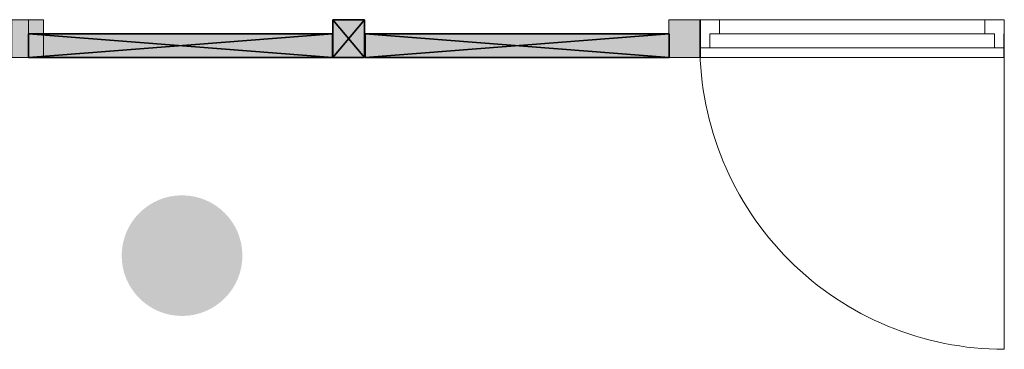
# Model space of a CAD drawing. Header units: inches. Extents: x 15 to 546804, y -66 to 267312.
# Tile 382 of 478: x 450293 to 453808, y 128721 to 129898. Entities that reach past the tile are written whole.
import ezdxf

# ---------------------------------------------------------------- set-up
doc = ezdxf.new("R2010")
doc.units = ezdxf.units.IN
doc.header["$MEASUREMENT"] = 0

msp = doc.modelspace()

# ---------------------------------------------------------------- hatches: boundary and pattern name
at = {"lineweight": 20}
h = msp.add_hatch(color=7, dxfattribs=at)
h.dxf.hatch_style = 1
h.paths.add_polyline_path([(450380.3, 129898.2), (450267.5, 129898.2), (450267.5, 129763.2), (450380.3, 129763.2)])
h = msp.add_hatch(color=7, dxfattribs=at)
h.dxf.hatch_style = 1
h.paths.add_polyline_path([(451523.8, 129898.2), (451411, 129898.2), (451411, 129763.2), (451523.8, 129763.2)])
h = msp.add_hatch(color=7, dxfattribs=at)
h.dxf.hatch_style = 1
h.paths.add_polyline_path([(452723, 129898.4), (452610.2, 129898.4), (452610.2, 129763.4), (452723, 129763.4)])
h = msp.add_hatch(color=7, dxfattribs=at)
h.dxf.hatch_style = 1
h.paths.add_polyline_path([(452610.2, 129848.2), (451527, 129848.2), (451527, 129763.2), (452610.2, 129763.2)])
h.paths.add_polyline_path([(451409.4, 129848.2), (450324.6, 129848.2), (450324.6, 129763.2), (451409.4, 129763.2)])
h = msp.add_hatch(color=7, dxfattribs=at)
h.dxf.hatch_style = 1
h.paths.add_polyline_path([(451088.2, 129055.7, 1), (450657.3, 129055.7, 1)])

# ---------------------------------------------------------------- linework, layer by layer
at = {"color": 7, "lineweight": 20}
for p, q in [((450324.6, 129763.2, 3500), (450324.6, 129898.2, 3500)), ((450324.6, 129898.2, 300), (450324.6, 129898.2, 3500)), ((450324.6, 129763.2, 300), (450324.6, 129898.2, 300)), ((452610.2, 129898.2, 3500), (452610.2, 129763.2, 3500)), ((452723, 129898.2, 3500), (452610.2, 129898.2, 3500)), ((452610.2, 129898.2, 300), (452610.2, 129763.2, 300)), ((452610.2, 129898.2, 300), (452610.2, 129898.2, 3500)), ((452723, 129898.2, 300), (452610.2, 129898.2, 300)), ((452791.5, 129898.2, 2630), (452721.5, 129898.2, 2630)), ((452721.5, 129898.2, 2630), (452721.5, 129898.2, 2700)), ((452721.5, 129898.2, 2700), (453807.9, 129898.2, 2700)), ((452721.5, 129898.2, 2630), (452721.5, 129798.2, 2630)), ((452721.5, 129898.2, 2700), (452721.5, 129798.2, 2700)), ((452723, 129763.2, 3500), (452723, 129898.2, 3500)), ((452723, 129898.2, 300), (452723, 129898.2, 3500)), ((452723, 129763.2, 300), (452723, 129898.2, 300)), ((452791.5, 129898.2, 2630), (453737.9, 129898.2, 2630)), ((452791.5, 129898.2, 2630), (452791.5, 129848.2, 2630)), ((453807.9, 129898.2, 2630), (453737.9, 129898.2, 2630)), ((453737.9, 129898.2, 2630), (453737.9, 129848.2, 2630)), ((453807.9, 129898.2, 2700), (453807.9, 129898.2, 2630)), ((453807.9, 129898.2, 2630), (453807.9, 129798.2, 2630)), ((453807.9, 129898.2, 2700), (453807.9, 129798.2, 2700)), ((452721.5, 129848.2, 300), (452721.5, 129848.2, 2665)), ((452721.5, 129848.2, 2665), (452721.5, 129808.2, 2665)), ((452721.5, 129848.2, 300), (452721.5, 129808.2, 300)), ((452721.5, 129848.2, 2930), (452721.5, 129763.2, 2930)), ((452721.5, 129848.2, 3000), (452721.5, 129763.2, 3000)), ((452721.5, 129848.2, 3000), (452721.5, 129848.2, 2930)), ((452756.5, 129848.2, 2630), (452756.5, 129848.2, 2665)), ((452756.5, 129848.2, 2630), (452756.5, 129798.2, 2630)), ((452791.5, 129848.2, 2630), (452756.5, 129848.2, 2630)), ((452791.5, 129848.2, 2665), (452756.5, 129848.2, 2665)), ((452756.5, 129848.2, 2665), (452756.5, 129798.2, 2665)), ((452791.5, 129848.2, 2630), (453737.9, 129848.2, 2630)), ((452791.5, 129848.2, 2665), (453737.9, 129848.2, 2665)), ((452791.5, 129848.2, 2630), (452791.5, 129848.2, 2665)), ((452869.1, 129848.2, 1643.2), (452941.3, 129848.2, 1721.8)), ((452941.3, 129848.2, 1243.2), (452869.1, 129848.2, 1321.8)), ((453013.5, 129848.2, 1800.4), (453085.7, 129848.2, 1879)), ((453085.7, 129848.2, 1086), (453013.5, 129848.2, 1164.6)), ((453157.9, 129848.2, 1957.6), (453230.1, 129848.2, 2036.2)), ((453230.1, 129848.2, 928.8), (453157.9, 129848.2, 1007.4)), ((453302.4, 129848.2, 2114.8), (453374.6, 129848.2, 2193.4)), ((453374.6, 129848.2, 771.6), (453302.4, 129848.2, 850.2)), ((453446.8, 129848.2, 2272), (453519, 129848.2, 2350.6)), ((453519, 129848.2, 614.4), (453446.8, 129848.2, 693)), ((453591.2, 129848.2, 2429.2), (453663.4, 129848.2, 2507.8)), ((453663.4, 129848.2, 457.2), (453591.2, 129848.2, 535.8)), ((453737.9, 129848.2, 2630), (453772.9, 129848.2, 2630)), ((453737.9, 129848.2, 2665), (453772.9, 129848.2, 2665)), ((453737.9, 129848.2, 2630), (453737.9, 129848.2, 2665)), ((453772.9, 129848.2, 2630), (453772.9, 129798.2, 2630)), ((453772.9, 129848.2, 2665), (453772.9, 129848.2, 2630)), ((453772.9, 129848.2, 2665), (453772.9, 129798.2, 2665)), ((453806.3, 129763.2, 2930), (453806.3, 129848.2, 2930)), ((453806.3, 129763.2, 3000), (453806.3, 129848.2, 3000)), ((453806.3, 129848.2, 3000), (453806.3, 129848.2, 2930)), ((453807.9, 129848.2, 2665), (453807.9, 129848.2, 300)), ((453807.9, 129848.2, 2665), (453807.9, 129808.2, 2665)), ((453807.9, 129848.2, 300), (453807.9, 129808.2, 300)), ((452721.5, 129818.2, 2930), (452721.5, 129793.2, 2930)), ((452721.5, 129818.2, 2700), (452721.5, 129793.2, 2700)), ((452721.5, 129818.2, 2700), (452721.5, 129818.2, 2930)), ((452721.5, 129808.2, 300), (452721.5, 129808.2, 2665)), ((452756.5, 129798.2, 2630), (452721.5, 129798.2, 2630)), ((452721.5, 129798.2, 2630), (452721.5, 129798.2, 2700)), ((452721.5, 129798.2, 2700), (453807.9, 129798.2, 2700)), ((452756.5, 129798.2, 2630), (452756.5, 129798.2, 2665)), ((452756.5, 129798.2, 2665), (453772.9, 129798.2, 2665)), ((453807.9, 129798.2, 2630), (453772.9, 129798.2, 2630)), ((453772.9, 129798.2, 2665), (453772.9, 129798.2, 2630)), ((453806.3, 129793.2, 2930), (453806.3, 129818.2, 2930)), ((453806.3, 129793.2, 2700), (453806.3, 129818.2, 2700)), ((453806.3, 129818.2, 2700), (453806.3, 129818.2, 2930)), ((453807.9, 129808.2, 2665), (453807.9, 129808.2, 300)), ((453807.9, 129808.2, 300), (453807.9, 128721.8, 300)), ((453807.9, 129798.2, 2700), (453807.9, 129798.2, 2630)), ((450324.6, 129763.2, 300), (450324.6, 129763.2, 3500)), ((452610.2, 129763.2, 3500), (452723, 129763.2, 3500)), ((452610.2, 129763.2, 300), (452610.2, 129763.2, 3500)), ((452610.2, 129763.2, 300), (452723, 129763.2, 300)), ((452721.5, 129793.2, 2700), (452721.5, 129793.2, 2930)), ((452721.5, 129763.2, 2930), (453806.3, 129763.2, 2930)), ((452721.5, 129763.2, 3000), (453806.3, 129763.2, 3000)), ((452721.5, 129763.2, 3000), (452721.5, 129763.2, 2930)), ((452723, 129763.2, 300), (452723, 129763.2, 3500)), ((453806.3, 129793.2, 2700), (453806.3, 129793.2, 2930)), ((453806.3, 129763.2, 3000), (453806.3, 129763.2, 2930))]:
    msp.add_line(p, q, dxfattribs=at)
at = {"color": 7}
for p, q in [((451411, 129898.2, 3500), (451411, 129763.2, 3500)), ((451523.8, 129898.2, 3500), (451411, 129898.2, 3500)), ((451411, 129898.2, 300), (451411, 129763.2, 300)), ((451411, 129898.2, 300), (451411, 129898.2, 3500)), ((451523.8, 129898.2, 300), (451411, 129898.2, 300)), ((451523.8, 129763.2, 3500), (451523.8, 129898.2, 3500)), ((451523.8, 129898.2, 300), (451523.8, 129898.2, 3500)), ((451523.8, 129763.2, 300), (451523.8, 129898.2, 300)), ((450324.6, 129848.2, 2930), (450324.6, 129763.2, 2930)), ((451409.4, 129848.2, 2930), (450324.6, 129848.2, 2930)), ((450324.6, 129848.2, 3000), (450324.6, 129763.2, 3000)), ((451409.4, 129848.2, 3000), (450324.6, 129848.2, 3000)), ((450324.6, 129848.2, 3000), (450324.6, 129848.2, 2930)), ((450324.6, 129848.2, 2680), (450324.6, 129763.2, 2680)), ((451409.4, 129848.2, 2680), (450324.6, 129848.2, 2680)), ((450324.6, 129848.2, 2700), (450324.6, 129763.2, 2700)), ((451409.4, 129848.2, 2700), (450324.6, 129848.2, 2700)), ((450324.6, 129848.2, 2700), (450324.6, 129848.2, 2680)), ((450324.6, 129848.2, 2680), (450324.6, 129763.2, 2680)), ((451409.4, 129848.2, 2680), (450324.6, 129848.2, 2680)), ((450324.6, 129848.2, 300), (450324.6, 129848.2, 2680)), ((450324.6, 129848.2, 300), (450324.6, 129763.2, 300)), ((451409.4, 129848.2, 300), (450324.6, 129848.2, 300)), ((451409.4, 129763.2, 2930), (451409.4, 129848.2, 2930)), ((451409.4, 129763.2, 3000), (451409.4, 129848.2, 3000)), ((451409.4, 129848.2, 3000), (451409.4, 129848.2, 2930)), ((451409.4, 129763.2, 2680), (451409.4, 129848.2, 2680)), ((451409.4, 129763.2, 2700), (451409.4, 129848.2, 2700)), ((451409.4, 129848.2, 2700), (451409.4, 129848.2, 2680)), ((451409.4, 129763.2, 2680), (451409.4, 129848.2, 2680)), ((451409.4, 129848.2, 300), (451409.4, 129848.2, 2680)), ((451409.4, 129763.2, 300), (451409.4, 129848.2, 300)), ((451527, 129848.2, 2930), (451527, 129763.2, 2930)), ((452611.8, 129848.2, 2930), (451527, 129848.2, 2930)), ((451527, 129848.2, 3000), (451527, 129763.2, 3000)), ((452611.8, 129848.2, 3000), (451527, 129848.2, 3000)), ((451527, 129848.2, 3000), (451527, 129848.2, 2930)), ((451527, 129848.2, 2680), (451527, 129763.2, 2680)), ((452611.8, 129848.2, 2680), (451527, 129848.2, 2680)), ((451527, 129848.2, 2700), (451527, 129763.2, 2700)), ((452611.8, 129848.2, 2700), (451527, 129848.2, 2700)), ((451527, 129848.2, 2700), (451527, 129848.2, 2680)), ((451527, 129848.2, 2680), (451527, 129763.2, 2680)), ((452611.8, 129848.2, 2680), (451527, 129848.2, 2680)), ((451527, 129848.2, 300), (451527, 129848.2, 2680)), ((451527, 129848.2, 300), (451527, 129763.2, 300)), ((452611.8, 129848.2, 300), (451527, 129848.2, 300)), ((452611.8, 129763.2, 2930), (452611.8, 129848.2, 2930)), ((452611.8, 129763.2, 3000), (452611.8, 129848.2, 3000)), ((452611.8, 129848.2, 3000), (452611.8, 129848.2, 2930)), ((452611.8, 129763.2, 2680), (452611.8, 129848.2, 2680)), ((452611.8, 129763.2, 2700), (452611.8, 129848.2, 2700)), ((452611.8, 129848.2, 2700), (452611.8, 129848.2, 2680)), ((452611.8, 129763.2, 2680), (452611.8, 129848.2, 2680)), ((452611.8, 129848.2, 300), (452611.8, 129848.2, 2680)), ((452611.8, 129763.2, 300), (452611.8, 129848.2, 300)), ((450324.6, 129763.2, 2930), (451409.4, 129763.2, 2930)), ((450324.6, 129763.2, 3000), (451409.4, 129763.2, 3000)), ((450324.6, 129763.2, 3000), (450324.6, 129763.2, 2930)), ((450324.6, 129763.2, 2680), (451409.4, 129763.2, 2680)), ((450324.6, 129763.2, 2700), (451409.4, 129763.2, 2700)), ((450324.6, 129763.2, 2700), (450324.6, 129763.2, 2680)), ((450324.6, 129763.2, 2680), (451409.4, 129763.2, 2680)), ((450324.6, 129763.2, 300), (450324.6, 129763.2, 2680)), ((450324.6, 129763.2, 300), (451409.4, 129763.2, 300)), ((451409.4, 129763.2, 3000), (451409.4, 129763.2, 2930)), ((451409.4, 129763.2, 2700), (451409.4, 129763.2, 2680)), ((451409.4, 129763.2, 300), (451409.4, 129763.2, 2680)), ((451411, 129763.2, 3500), (451523.8, 129763.2, 3500)), ((451411, 129763.2, 300), (451411, 129763.2, 3500)), ((451411, 129763.2, 300), (451523.8, 129763.2, 300)), ((451523.8, 129763.2, 300), (451523.8, 129763.2, 3500)), ((451527, 129763.2, 2930), (452611.8, 129763.2, 2930)), ((451527, 129763.2, 3000), (452611.8, 129763.2, 3000)), ((451527, 129763.2, 3000), (451527, 129763.2, 2930)), ((451527, 129763.2, 2680), (452611.8, 129763.2, 2680)), ((451527, 129763.2, 2700), (452611.8, 129763.2, 2700)), ((451527, 129763.2, 2700), (451527, 129763.2, 2680)), ((451527, 129763.2, 2680), (452611.8, 129763.2, 2680)), ((451527, 129763.2, 300), (451527, 129763.2, 2680)), ((451527, 129763.2, 300), (452611.8, 129763.2, 300)), ((452611.8, 129763.2, 3000), (452611.8, 129763.2, 2930)), ((452611.8, 129763.2, 2700), (452611.8, 129763.2, 2680)), ((452611.8, 129763.2, 300), (452611.8, 129763.2, 2680))]:
    msp.add_line(p, q, dxfattribs=at)
at = {"color": 7, "lineweight": 20}
for centre in [(453807.9, 129808.2), (453807.9, 129808.2, 300)]:
    msp.add_ellipse(centre, major_axis=(0, 1087.1), ratio=0.999391, start_param=1.570796, end_param=3.141593, dxfattribs=at)
for points, invisible_edges in [([(450265.1, 129763.2, 411.4), (450265.1, 129898.2, 411.4), (450377.9, 129763.2, 411.4)], 2), ([(450377.9, 129898.2, 411.4), (450377.9, 129763.2, 411.4), (450265.1, 129898.2, 411.4)], 2), ([(450324.6, 129898.2, 300), (450324.6, 129898.2, 3500), (450324.6, 129763.2, 300)], 2), ([(450324.6, 129763.2, 3500), (450324.6, 129763.2, 300), (450324.6, 129898.2, 3500)], 2), ([(452610.2, 129763.2, 300), (452610.2, 129898.2, 300), (452723, 129763.2, 300)], 2), ([(452723, 129898.2, 300), (452723, 129763.2, 300), (452610.2, 129898.2, 300)], 2), ([(452723, 129898.2, 300), (452610.2, 129898.2, 300), (452723, 129898.2, 3500)], 2), ([(452610.2, 129898.2, 3500), (452723, 129898.2, 3500), (452610.2, 129898.2, 300)], 2), ([(452610.2, 129898.2, 3500), (452610.2, 129898.2, 300), (452610.2, 129763.2, 3500)], 2), ([(452610.2, 129763.2, 300), (452610.2, 129763.2, 3500), (452610.2, 129898.2, 300)], 2), ([(452610.2, 129898.2, 3500), (452610.2, 129763.2, 3500), (452723, 129898.2, 3500)], 2), ([(452723, 129763.2, 3500), (452723, 129898.2, 3500), (452610.2, 129763.2, 3500)], 2), ([(452721.5, 129898.2, 2700), (452721.5, 129798.2, 2700), (453807.9, 129898.2, 2700)], 2), ([(453807.9, 129798.2, 2700), (453807.9, 129898.2, 2700), (452721.5, 129798.2, 2700)], 2), ([(452721.5, 129898.2, 2700), (452721.5, 129898.2, 2630), (452721.5, 129798.2, 2700)], 2), ([(452721.5, 129798.2, 2630), (452721.5, 129798.2, 2700), (452721.5, 129898.2, 2630)], 2), ([(452721.5, 129798.2, 2630), (452721.5, 129898.2, 2630), (452756.5, 129798.2, 2630)], 2), ([(452756.5, 129848.2, 2630), (452756.5, 129798.2, 2630), (452721.5, 129898.2, 2630)], 14), ([(452791.5, 129898.2, 2630), (452756.5, 129848.2, 2630), (452721.5, 129898.2, 2630)], 3), ([(452721.5, 129898.2, 2630), (453807.9, 129898.2, 2700), (452791.5, 129898.2, 2630)], 3), ([(452721.5, 129898.2, 2700), (453807.9, 129898.2, 2700), (452721.5, 129898.2, 2630)], 2), ([(452723, 129898.2, 300), (452723, 129898.2, 3500), (452723, 129763.2, 300)], 2), ([(452723, 129763.2, 3500), (452723, 129763.2, 300), (452723, 129898.2, 3500)], 2), ([(452791.5, 129848.2, 2630), (452756.5, 129848.2, 2630), (452791.5, 129898.2, 2630)], 2), ([(452791.5, 129848.2, 2630), (452791.5, 129898.2, 2630), (453737.9, 129848.2, 2630)], 2), ([(453737.9, 129898.2, 2630), (453737.9, 129848.2, 2630), (452791.5, 129898.2, 2630)], 2), ([(452791.5, 129898.2, 2630), (453807.9, 129898.2, 2700), (453737.9, 129898.2, 2630)], 3), ([(453737.9, 129848.2, 2630), (453737.9, 129898.2, 2630), (453772.9, 129848.2, 2630)], 2), ([(453807.9, 129898.2, 2630), (453772.9, 129848.2, 2630), (453737.9, 129898.2, 2630)], 3), ([(453807.9, 129898.2, 2630), (453737.9, 129898.2, 2630), (453807.9, 129898.2, 2700)], 2), ([(453807.9, 129798.2, 2630), (453772.9, 129848.2, 2630), (453807.9, 129898.2, 2630)], 3), ([(453807.9, 129898.2, 2630), (453807.9, 129898.2, 2700), (453807.9, 129798.2, 2630)], 2), ([(453807.9, 129798.2, 2700), (453807.9, 129798.2, 2630), (453807.9, 129898.2, 2700)], 2), ([(452721.5, 129848.2, 3000), (452721.5, 129848.2, 2930), (452721.5, 129763.2, 3000)], 2), ([(452721.5, 129763.2, 2930), (452721.5, 129763.2, 3000), (452721.5, 129848.2, 2930)], 2), ([(452721.5, 129848.2, 2665), (452721.5, 129848.2, 300), (452721.5, 129808.2, 2665)], 2), ([(452721.5, 129808.2, 300), (452721.5, 129808.2, 2665), (452721.5, 129848.2, 300)], 2), ([(452756.5, 129798.2, 2665), (452756.5, 129848.2, 2665), (453772.9, 129798.2, 2665)], 2), ([(452791.5, 129848.2, 2665), (453772.9, 129798.2, 2665), (452756.5, 129848.2, 2665)], 3), ([(452756.5, 129848.2, 2630), (452791.5, 129848.2, 2630), (452756.5, 129848.2, 2665)], 2), ([(452791.5, 129848.2, 2665), (452756.5, 129848.2, 2665), (452791.5, 129848.2, 2630)], 2), ([(452756.5, 129848.2, 2630), (452756.5, 129848.2, 2665), (452756.5, 129798.2, 2630)], 2), ([(452756.5, 129798.2, 2665), (452756.5, 129798.2, 2630), (452756.5, 129848.2, 2665)], 2), ([(453737.9, 129848.2, 2630), (453737.9, 129848.2, 2665), (452791.5, 129848.2, 2630)], 2), ([(452791.5, 129848.2, 2665), (452791.5, 129848.2, 2630), (453737.9, 129848.2, 2665)], 2), ([(453737.9, 129848.2, 2665), (453772.9, 129798.2, 2665), (452791.5, 129848.2, 2665)], 3), ([(453772.9, 129848.2, 2665), (453772.9, 129798.2, 2665), (453737.9, 129848.2, 2665)], 2), ([(453737.9, 129848.2, 2630), (453772.9, 129848.2, 2630), (453737.9, 129848.2, 2665)], 2), ([(453772.9, 129848.2, 2665), (453737.9, 129848.2, 2665), (453772.9, 129848.2, 2630)], 2), ([(453772.9, 129848.2, 2665), (453772.9, 129848.2, 2630), (453772.9, 129798.2, 2665)], 2), ([(453772.9, 129798.2, 2630), (453772.9, 129798.2, 2665), (453772.9, 129848.2, 2630)], 2), ([(453772.9, 129798.2, 2630), (453772.9, 129848.2, 2630), (453807.9, 129798.2, 2630)], 2), ([(453806.3, 129848.2, 2930), (453806.3, 129848.2, 3000), (453806.3, 129763.2, 2930)], 2), ([(453806.3, 129763.2, 3000), (453806.3, 129763.2, 2930), (453806.3, 129848.2, 3000)], 2), ([(453807.9, 129848.2, 300), (453807.9, 129848.2, 2665), (453807.9, 129808.2, 300)], 2), ([(453807.9, 129808.2, 2665), (453807.9, 129808.2, 300), (453807.9, 129848.2, 2665)], 2), ([(452721.5, 129818.2, 2930), (452721.5, 129818.2, 2700), (452721.5, 129793.2, 2930)], 2), ([(452721.5, 129793.2, 2700), (452721.5, 129793.2, 2930), (452721.5, 129818.2, 2700)], 2), ([(452721.5, 129798.2, 2630), (452756.5, 129798.2, 2630), (452721.5, 129798.2, 2700)], 2), ([(452756.5, 129798.2, 2665), (452721.5, 129798.2, 2700), (452756.5, 129798.2, 2630)], 3), ([(453772.9, 129798.2, 2665), (452721.5, 129798.2, 2700), (452756.5, 129798.2, 2665)], 3), ([(452721.5, 129798.2, 2700), (453772.9, 129798.2, 2665), (453807.9, 129798.2, 2700)], 3), ([(453772.9, 129798.2, 2630), (453807.9, 129798.2, 2630), (453772.9, 129798.2, 2665)], 2), ([(453807.9, 129798.2, 2700), (453772.9, 129798.2, 2665), (453807.9, 129798.2, 2630)], 3), ([(453806.3, 129818.2, 2700), (453806.3, 129818.2, 2930), (453806.3, 129793.2, 2700)], 2), ([(453806.3, 129793.2, 2930), (453806.3, 129793.2, 2700), (453806.3, 129818.2, 2930)], 2), ([(452610.2, 129763.2, 300), (452723, 129763.2, 300), (452610.2, 129763.2, 3500)], 2), ([(452723, 129763.2, 3500), (452610.2, 129763.2, 3500), (452723, 129763.2, 300)], 2), ([(452721.5, 129763.2, 2930), (453806.3, 129763.2, 2930), (452721.5, 129763.2, 3000)], 2), ([(453806.3, 129763.2, 3000), (452721.5, 129763.2, 3000), (453806.3, 129763.2, 2930)], 2)]:
    msp.add_3dface(points, dxfattribs=dict(at, invisible_edges=invisible_edges))

# ---------------------------------------------------------------- meshes
at = {"color": 7}
mesh = msp.add_polyface(dxfattribs=at)
corners = [(451523.8, 129898.2, 3500), (451411, 129763.2, 3500), (451411, 129898.2, 3500), (451523.8, 129763.2, 3500)]
mesh.append_faces([[corners[k] for k in face] for face in [(2, 1, 0), (3, 0, 1)]], dxfattribs={"vtx1": -1, "color": 7})
mesh = msp.add_polyface(dxfattribs=at)
corners = [(451411, 129763.2, 3500), (451411, 129898.2, 300), (451411, 129898.2, 3500), (451411, 129763.2, 300)]
mesh.append_faces([[corners[k] for k in face] for face in [(2, 1, 0), (3, 0, 1)]], dxfattribs={"vtx1": -1, "color": 7})
mesh = msp.add_polyface(dxfattribs=at)
corners = [(451523.8, 129898.2, 3500), (451411, 129898.2, 300), (451523.8, 129898.2, 300), (451411, 129898.2, 3500)]
mesh.append_faces([[corners[k] for k in face] for face in [(2, 1, 0), (3, 0, 1)]], dxfattribs={"vtx1": -1, "color": 7})
mesh = msp.add_polyface(dxfattribs=at)
corners = [(451523.8, 129763.2, 300), (451411, 129898.2, 300), (451411, 129763.2, 300), (451523.8, 129898.2, 300)]
mesh.append_faces([[corners[k] for k in face] for face in [(2, 1, 0), (3, 0, 1)]], dxfattribs={"vtx1": -1, "color": 7})
mesh = msp.add_polyface(dxfattribs=at)
corners = [(451523.8, 129763.2, 300), (451523.8, 129898.2, 3500), (451523.8, 129898.2, 300), (451523.8, 129763.2, 3500)]
mesh.append_faces([[corners[k] for k in face] for face in [(2, 1, 0), (3, 0, 1)]], dxfattribs={"vtx1": -1, "color": 7})
mesh = msp.add_polyface(dxfattribs=at)
corners = [(451409.4, 129763.2, 2930), (450324.6, 129848.2, 2930), (450324.6, 129763.2, 2930), (451409.4, 129848.2, 2930)]
mesh.append_faces([[corners[k] for k in face] for face in [(2, 1, 0), (3, 0, 1)]], dxfattribs={"vtx1": -1, "color": 7})
mesh = msp.add_polyface(dxfattribs=at)
corners = [(451409.4, 129848.2, 3000), (450324.6, 129763.2, 3000), (450324.6, 129848.2, 3000), (451409.4, 129763.2, 3000)]
mesh.append_faces([[corners[k] for k in face] for face in [(2, 1, 0), (3, 0, 1)]], dxfattribs={"vtx1": -1, "color": 7})
mesh = msp.add_polyface(dxfattribs=at)
corners = [(451409.4, 129848.2, 3000), (450324.6, 129848.2, 2930), (451409.4, 129848.2, 2930), (450324.6, 129848.2, 3000)]
mesh.append_faces([[corners[k] for k in face] for face in [(2, 1, 0), (3, 0, 1)]], dxfattribs={"vtx1": -1, "color": 7})
mesh = msp.add_polyface(dxfattribs=at)
corners = [(450324.6, 129763.2, 3000), (450324.6, 129848.2, 2930), (450324.6, 129848.2, 3000), (450324.6, 129763.2, 2930)]
mesh.append_faces([[corners[k] for k in face] for face in [(2, 1, 0), (3, 0, 1)]], dxfattribs={"vtx1": -1, "color": 7})
mesh = msp.add_polyface(dxfattribs=at)
corners = [(451409.4, 129763.2, 2680), (450324.6, 129848.2, 2680), (450324.6, 129763.2, 2680), (451409.4, 129848.2, 2680)]
mesh.append_faces([[corners[k] for k in face] for face in [(2, 1, 0), (3, 0, 1)]], dxfattribs={"vtx1": -1, "color": 7})
mesh = msp.add_polyface(dxfattribs=at)
corners = [(451409.4, 129848.2, 2700), (450324.6, 129763.2, 2700), (450324.6, 129848.2, 2700), (451409.4, 129763.2, 2700)]
mesh.append_faces([[corners[k] for k in face] for face in [(2, 1, 0), (3, 0, 1)]], dxfattribs={"vtx1": -1, "color": 7})
mesh = msp.add_polyface(dxfattribs=at)
corners = [(451409.4, 129848.2, 2700), (450324.6, 129848.2, 2680), (451409.4, 129848.2, 2680), (450324.6, 129848.2, 2700)]
mesh.append_faces([[corners[k] for k in face] for face in [(2, 1, 0), (3, 0, 1)]], dxfattribs={"vtx1": -1, "color": 7})
mesh = msp.add_polyface(dxfattribs=at)
corners = [(450324.6, 129763.2, 2700), (450324.6, 129848.2, 2680), (450324.6, 129848.2, 2700), (450324.6, 129763.2, 2680)]
mesh.append_faces([[corners[k] for k in face] for face in [(2, 1, 0), (3, 0, 1)]], dxfattribs={"vtx1": -1, "color": 7})
mesh = msp.add_polyface(dxfattribs=at)
corners = [(451409.4, 129848.2, 2680), (450324.6, 129763.2, 2680), (450324.6, 129848.2, 2680), (451409.4, 129763.2, 2680)]
mesh.append_faces([[corners[k] for k in face] for face in [(2, 1, 0), (3, 0, 1)]], dxfattribs={"vtx1": -1, "color": 7})
mesh = msp.add_polyface(dxfattribs=at)
corners = [(450324.6, 129763.2, 2680), (450324.6, 129848.2, 300), (450324.6, 129848.2, 2680), (450324.6, 129763.2, 300)]
mesh.append_faces([[corners[k] for k in face] for face in [(2, 1, 0), (3, 0, 1)]], dxfattribs={"vtx1": -1, "color": 7})
mesh = msp.add_polyface(dxfattribs=at)
corners = [(451409.4, 129848.2, 2680), (450324.6, 129848.2, 300), (451409.4, 129848.2, 300), (450324.6, 129848.2, 2680)]
mesh.append_faces([[corners[k] for k in face] for face in [(2, 1, 0), (3, 0, 1)]], dxfattribs={"vtx1": -1, "color": 7})
mesh = msp.add_polyface(dxfattribs=at)
corners = [(451409.4, 129763.2, 300), (450324.6, 129848.2, 300), (450324.6, 129763.2, 300), (451409.4, 129848.2, 300)]
mesh.append_faces([[corners[k] for k in face] for face in [(2, 1, 0), (3, 0, 1)]], dxfattribs={"vtx1": -1, "color": 7})
mesh = msp.add_polyface(dxfattribs=at)
corners = [(451409.4, 129763.2, 2930), (451409.4, 129848.2, 3000), (451409.4, 129848.2, 2930), (451409.4, 129763.2, 3000)]
mesh.append_faces([[corners[k] for k in face] for face in [(2, 1, 0), (3, 0, 1)]], dxfattribs={"vtx1": -1, "color": 7})
mesh = msp.add_polyface(dxfattribs=at)
corners = [(451409.4, 129763.2, 2680), (451409.4, 129848.2, 2700), (451409.4, 129848.2, 2680), (451409.4, 129763.2, 2700)]
mesh.append_faces([[corners[k] for k in face] for face in [(2, 1, 0), (3, 0, 1)]], dxfattribs={"vtx1": -1, "color": 7})
mesh = msp.add_polyface(dxfattribs=at)
corners = [(451409.4, 129763.2, 300), (451409.4, 129848.2, 2680), (451409.4, 129848.2, 300), (451409.4, 129763.2, 2680)]
mesh.append_faces([[corners[k] for k in face] for face in [(2, 1, 0), (3, 0, 1)]], dxfattribs={"vtx1": -1, "color": 7})
mesh = msp.add_polyface(dxfattribs=at)
corners = [(452611.8, 129763.2, 2930), (451527, 129848.2, 2930), (451527, 129763.2, 2930), (452611.8, 129848.2, 2930)]
mesh.append_faces([[corners[k] for k in face] for face in [(2, 1, 0), (3, 0, 1)]], dxfattribs={"vtx1": -1, "color": 7})
mesh = msp.add_polyface(dxfattribs=at)
corners = [(452611.8, 129848.2, 3000), (451527, 129763.2, 3000), (451527, 129848.2, 3000), (452611.8, 129763.2, 3000)]
mesh.append_faces([[corners[k] for k in face] for face in [(2, 1, 0), (3, 0, 1)]], dxfattribs={"vtx1": -1, "color": 7})
mesh = msp.add_polyface(dxfattribs=at)
corners = [(452611.8, 129848.2, 3000), (451527, 129848.2, 2930), (452611.8, 129848.2, 2930), (451527, 129848.2, 3000)]
mesh.append_faces([[corners[k] for k in face] for face in [(2, 1, 0), (3, 0, 1)]], dxfattribs={"vtx1": -1, "color": 7})
mesh = msp.add_polyface(dxfattribs=at)
corners = [(451527, 129763.2, 3000), (451527, 129848.2, 2930), (451527, 129848.2, 3000), (451527, 129763.2, 2930)]
mesh.append_faces([[corners[k] for k in face] for face in [(2, 1, 0), (3, 0, 1)]], dxfattribs={"vtx1": -1, "color": 7})
mesh = msp.add_polyface(dxfattribs=at)
corners = [(452611.8, 129763.2, 2680), (451527, 129848.2, 2680), (451527, 129763.2, 2680), (452611.8, 129848.2, 2680)]
mesh.append_faces([[corners[k] for k in face] for face in [(2, 1, 0), (3, 0, 1)]], dxfattribs={"vtx1": -1, "color": 7})
mesh = msp.add_polyface(dxfattribs=at)
corners = [(452611.8, 129848.2, 2700), (451527, 129763.2, 2700), (451527, 129848.2, 2700), (452611.8, 129763.2, 2700)]
mesh.append_faces([[corners[k] for k in face] for face in [(2, 1, 0), (3, 0, 1)]], dxfattribs={"vtx1": -1, "color": 7})
mesh = msp.add_polyface(dxfattribs=at)
corners = [(452611.8, 129848.2, 2700), (451527, 129848.2, 2680), (452611.8, 129848.2, 2680), (451527, 129848.2, 2700)]
mesh.append_faces([[corners[k] for k in face] for face in [(2, 1, 0), (3, 0, 1)]], dxfattribs={"vtx1": -1, "color": 7})
mesh = msp.add_polyface(dxfattribs=at)
corners = [(451527, 129763.2, 2700), (451527, 129848.2, 2680), (451527, 129848.2, 2700), (451527, 129763.2, 2680)]
mesh.append_faces([[corners[k] for k in face] for face in [(2, 1, 0), (3, 0, 1)]], dxfattribs={"vtx1": -1, "color": 7})
mesh = msp.add_polyface(dxfattribs=at)
corners = [(452611.8, 129848.2, 2680), (451527, 129763.2, 2680), (451527, 129848.2, 2680), (452611.8, 129763.2, 2680)]
mesh.append_faces([[corners[k] for k in face] for face in [(2, 1, 0), (3, 0, 1)]], dxfattribs={"vtx1": -1, "color": 7})
mesh = msp.add_polyface(dxfattribs=at)
corners = [(451527, 129763.2, 2680), (451527, 129848.2, 300), (451527, 129848.2, 2680), (451527, 129763.2, 300)]
mesh.append_faces([[corners[k] for k in face] for face in [(2, 1, 0), (3, 0, 1)]], dxfattribs={"vtx1": -1, "color": 7})
mesh = msp.add_polyface(dxfattribs=at)
corners = [(452611.8, 129848.2, 2680), (451527, 129848.2, 300), (452611.8, 129848.2, 300), (451527, 129848.2, 2680)]
mesh.append_faces([[corners[k] for k in face] for face in [(2, 1, 0), (3, 0, 1)]], dxfattribs={"vtx1": -1, "color": 7})
mesh = msp.add_polyface(dxfattribs=at)
corners = [(452611.8, 129763.2, 300), (451527, 129848.2, 300), (451527, 129763.2, 300), (452611.8, 129848.2, 300)]
mesh.append_faces([[corners[k] for k in face] for face in [(2, 1, 0), (3, 0, 1)]], dxfattribs={"vtx1": -1, "color": 7})
mesh = msp.add_polyface(dxfattribs=at)
corners = [(452611.8, 129763.2, 2930), (452611.8, 129848.2, 3000), (452611.8, 129848.2, 2930), (452611.8, 129763.2, 3000)]
mesh.append_faces([[corners[k] for k in face] for face in [(2, 1, 0), (3, 0, 1)]], dxfattribs={"vtx1": -1, "color": 7})
mesh = msp.add_polyface(dxfattribs=at)
corners = [(452611.8, 129763.2, 2680), (452611.8, 129848.2, 2700), (452611.8, 129848.2, 2680), (452611.8, 129763.2, 2700)]
mesh.append_faces([[corners[k] for k in face] for face in [(2, 1, 0), (3, 0, 1)]], dxfattribs={"vtx1": -1, "color": 7})
mesh = msp.add_polyface(dxfattribs=at)
corners = [(452611.8, 129763.2, 300), (452611.8, 129848.2, 2680), (452611.8, 129848.2, 300), (452611.8, 129763.2, 2680)]
mesh.append_faces([[corners[k] for k in face] for face in [(2, 1, 0), (3, 0, 1)]], dxfattribs={"vtx1": -1, "color": 7})
mesh = msp.add_polyface(dxfattribs=at)
corners = [(450324.6, 129763.2, 3000), (451409.4, 129763.2, 2930), (450324.6, 129763.2, 2930), (451409.4, 129763.2, 3000)]
mesh.append_faces([[corners[k] for k in face] for face in [(2, 1, 0), (3, 0, 1)]], dxfattribs={"vtx1": -1, "color": 7})
mesh = msp.add_polyface(dxfattribs=at)
corners = [(450324.6, 129763.2, 2700), (451409.4, 129763.2, 2680), (450324.6, 129763.2, 2680), (451409.4, 129763.2, 2700)]
mesh.append_faces([[corners[k] for k in face] for face in [(2, 1, 0), (3, 0, 1)]], dxfattribs={"vtx1": -1, "color": 7})
mesh = msp.add_polyface(dxfattribs=at)
corners = [(450324.6, 129763.2, 2680), (451409.4, 129763.2, 300), (450324.6, 129763.2, 300), (451409.4, 129763.2, 2680)]
mesh.append_faces([[corners[k] for k in face] for face in [(2, 1, 0), (3, 0, 1)]], dxfattribs={"vtx1": -1, "color": 7})
mesh = msp.add_polyface(dxfattribs=at)
corners = [(451411, 129763.2, 3500), (451523.8, 129763.2, 300), (451411, 129763.2, 300), (451523.8, 129763.2, 3500)]
mesh.append_faces([[corners[k] for k in face] for face in [(2, 1, 0), (3, 0, 1)]], dxfattribs={"vtx1": -1, "color": 7})
mesh = msp.add_polyface(dxfattribs=at)
corners = [(451527, 129763.2, 3000), (452611.8, 129763.2, 2930), (451527, 129763.2, 2930), (452611.8, 129763.2, 3000)]
mesh.append_faces([[corners[k] for k in face] for face in [(2, 1, 0), (3, 0, 1)]], dxfattribs={"vtx1": -1, "color": 7})
mesh = msp.add_polyface(dxfattribs=at)
corners = [(451527, 129763.2, 2700), (452611.8, 129763.2, 2680), (451527, 129763.2, 2680), (452611.8, 129763.2, 2700)]
mesh.append_faces([[corners[k] for k in face] for face in [(2, 1, 0), (3, 0, 1)]], dxfattribs={"vtx1": -1, "color": 7})
mesh = msp.add_polyface(dxfattribs=at)
corners = [(451527, 129763.2, 2680), (452611.8, 129763.2, 300), (451527, 129763.2, 300), (452611.8, 129763.2, 2680)]
mesh.append_faces([[corners[k] for k in face] for face in [(2, 1, 0), (3, 0, 1)]], dxfattribs={"vtx1": -1, "color": 7})

doc.saveas('drawing.dxf')
